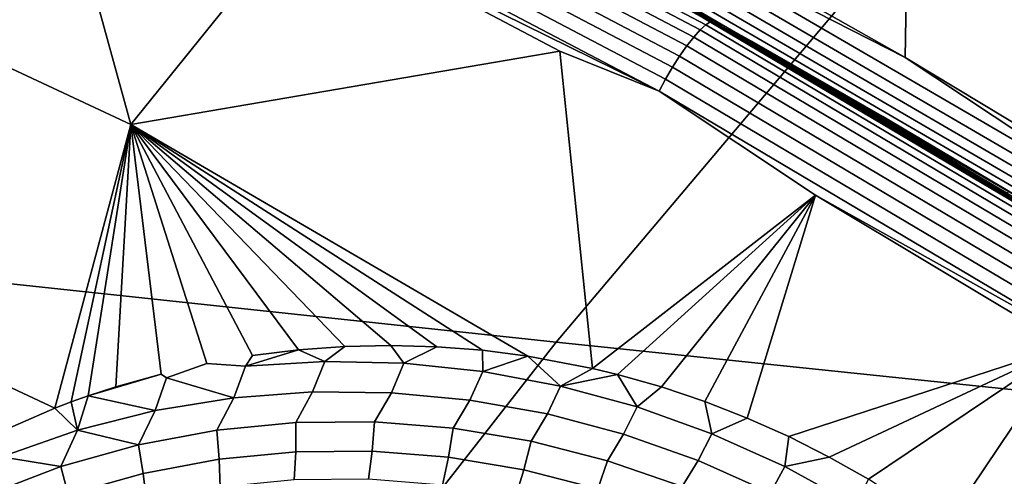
# Model space of a CAD drawing. Header units: metres. Extents: x -240 to 45, y -77 to 27.
# Tile 297 of 656: x -210.201 to -208.883, y 12.515 to 13.127. Entities that reach past the tile are written whole.
import ezdxf

# ---------------------------------------------------------------- set-up
doc = ezdxf.new("R2010")
doc.units = ezdxf.units.M
doc.layers.add('solid_102011X2', color=7, linetype='CONTINUOUS')

msp = doc.modelspace()

# ---------------------------------------------------------------- linework, layer by layer
at = {"layer": 'solid_102011X2'}
for points in [[(-209.015671, 13.0762, 270.311493), (-209.362717, 13.27256, 270.39801), (-208.970169, 15.790026, 270.30014)], [(-209.015671, 13.0762, 270.311493), (-208.970169, 15.790026, 270.30014), (-208.571259, 15.574406, 270.200684), (-208.674149, 12.870733, 270.226318)], [(-207.227234, 13.491125, 310.878052), (-208.642746, 13.651731, 309.263702), (-209.070419, 13.183702, 309.587463), (-207.648392, 13.028848, 311.199615)], [(-210.052429, 12.98642, 270.696136), (-210.685318, 13.282929, 270.855133), (-210.534897, 13.607689, 270.726288), (-210.177841, 13.442739, 270.637146)], [(-209.963028, 13.477778, 270.646942), (-209.282425, 13.120307, 270.477112), (-209.290131, 13.113283, 270.461945), (-209.970398, 13.470553, 270.631714)], [(-209.282425, 13.120307, 270.477112), (-209.963028, 13.477778, 270.646942), (-209.956711, 13.482143, 270.663666), (-209.275894, 13.124542, 270.493774)], [(-209.275894, 13.124542, 270.493774), (-209.956711, 13.482143, 270.663666), (-209.390549, 13.191936, 270.540161)], [(-209.970398, 13.470553, 270.631714), (-209.290131, 13.113283, 270.461945), (-209.298767, 13.103709, 270.448822), (-209.978546, 13.460712, 270.618469)], [(-209.987213, 13.448589, 270.607666), (-209.308014, 13.091909, 270.438171), (-209.317596, 13.078282, 270.430328), (-209.996109, 13.434592, 270.599701)], [(-209.978546, 13.460712, 270.618469), (-209.298767, 13.103709, 270.448822), (-209.308014, 13.091909, 270.438171), (-209.987213, 13.448589, 270.607666)], [(-210.021103, 13.386326, 270.594818), (-209.8255, 13.268354, 270.549164), (-210.052429, 12.98642, 270.696136), (-210.177841, 13.442739, 270.637146)], [(-209.996109, 13.434592, 270.599701), (-209.317596, 13.078282, 270.430328), (-209.327148, 13.06329, 270.425598), (-210.004913, 13.419197, 270.594788)], [(-210.004913, 13.419197, 270.594788), (-209.327148, 13.06329, 270.425598), (-209.33638, 13.047439, 270.424133), (-210.013336, 13.402925, 270.59314)], [(-210.013336, 13.402925, 270.59314), (-209.33638, 13.047439, 270.424133), (-209.344955, 13.031267, 270.425964), (-210.021103, 13.386326, 270.594818)], [(-210.021103, 13.386326, 270.594818), (-209.344955, 13.031267, 270.425964), (-209.8255, 13.268354, 270.549164)], [(-209.070419, 13.183702, 309.587463), (-210.487045, 13.341833, 307.972748), (-210.905838, 12.847296, 308.287048), (-209.482834, 12.695299, 309.899689)], [(-210.154099, 12.606885, 270.795532), (-210.775665, 12.897919, 270.952515), (-210.685318, 13.282929, 270.855133), (-210.052429, 12.98642, 270.696136)], [(-210.052429, 12.98642, 270.696136), (-209.8255, 13.268354, 270.549164), (-209.478119, 13.084669, 270.462402)], [(-209.344955, 13.031267, 270.425964), (-209.478119, 13.084669, 270.462402), (-209.8255, 13.268354, 270.549164)], [(-209.3741, 13.259465, 270.402405), (-209.362717, 13.27256, 270.39801), (-209.015671, 13.0762, 270.311493)], [(-209.3741, 13.259465, 270.402405), (-208.69928, 12.866408, 270.234131), (-208.706604, 12.851949, 270.240601), (-209.380676, 13.244578, 270.408661)], [(-209.3741, 13.259465, 270.402405), (-209.015671, 13.0762, 270.311493), (-208.69928, 12.866408, 270.234131)], [(-209.380676, 13.244578, 270.408661), (-208.706604, 12.851949, 270.240601), (-208.712723, 12.838381, 270.249695), (-209.386108, 13.230607, 270.417603)], [(-209.386108, 13.230607, 270.417603), (-208.712723, 12.838381, 270.249695), (-208.717438, 12.826116, 270.2612), (-209.390198, 13.217978, 270.428925)], [(-209.390198, 13.217978, 270.428925), (-208.717438, 12.826116, 270.2612), (-208.720627, 12.815528, 270.274689), (-209.392838, 13.207077, 270.442291)], [(-209.392838, 13.207077, 270.442291), (-208.720627, 12.815528, 270.274689), (-208.722168, 12.806939, 270.289795), (-209.393951, 13.198234, 270.457306)], [(-209.393951, 13.198234, 270.457306), (-208.722168, 12.806939, 270.289795), (-209.288025, 13.133381, 270.447174)], [(-209.222961, 13.094622, 270.466217), (-209.217484, 13.095782, 270.496948), (-209.390549, 13.191936, 270.540161), (-209.396042, 13.190817, 270.509369)], [(-209.286026, 13.129409, 270.46405), (-209.222961, 13.094622, 270.466217), (-209.396042, 13.190817, 270.509369)], [(-209.275894, 13.124542, 270.493774), (-209.390549, 13.191936, 270.540161), (-209.217484, 13.095782, 270.496948)], [(-207.648392, 13.028848, 311.199615), (-209.070419, 13.183702, 309.587463), (-209.482834, 12.695299, 309.899689), (-208.054565, 12.546412, 311.509705)], [(-209.288025, 13.133381, 270.447174), (-208.625305, 12.740307, 270.281952), (-208.623505, 12.73645, 270.298859), (-209.286026, 13.129409, 270.46405)], [(-208.722168, 12.806939, 270.289795), (-208.625305, 12.740307, 270.281952), (-209.288025, 13.133381, 270.447174)], [(-209.282425, 13.120307, 270.477112), (-208.620468, 12.727448, 270.31192), (-208.62851, 12.720644, 270.296844), (-209.290131, 13.113283, 270.461945)], [(-209.286026, 13.129409, 270.46405), (-208.623505, 12.73645, 270.298859), (-209.222961, 13.094622, 270.466217)], [(-208.620468, 12.727448, 270.31192), (-209.282425, 13.120307, 270.477112), (-209.275894, 13.124542, 270.493774), (-208.613739, 12.731544, 270.328552)], [(-209.275894, 13.124542, 270.493774), (-209.217484, 13.095782, 270.496948), (-209.045746, 12.997336, 270.454041)], [(-209.275894, 13.124542, 270.493774), (-209.045746, 12.997336, 270.454041), (-208.875381, 12.896621, 270.411499)], [(-209.275894, 13.124542, 270.493774), (-208.875381, 12.896621, 270.411499), (-208.70639, 12.793655, 270.369324)], [(-208.613739, 12.731544, 270.328552), (-209.275894, 13.124542, 270.493774), (-208.70639, 12.793655, 270.369324)], [(-209.290131, 13.113283, 270.461945), (-208.62851, 12.720644, 270.296844), (-208.637604, 12.711363, 270.283813), (-209.298767, 13.103709, 270.448822)], [(-209.308014, 13.091909, 270.438171), (-208.64743, 12.699917, 270.273285), (-208.657669, 12.686695, 270.265625), (-209.317596, 13.078282, 270.430328)], [(-209.298767, 13.103709, 270.448822), (-208.637604, 12.711363, 270.283813), (-208.64743, 12.699917, 270.273285), (-209.308014, 13.091909, 270.438171)], [(-209.051208, 12.996137, 270.423401), (-209.045746, 12.997336, 270.454041), (-209.217484, 13.095782, 270.496948), (-209.222961, 13.094622, 270.466217)], [(-208.623505, 12.73645, 270.298859), (-209.051208, 12.996137, 270.423401), (-209.222961, 13.094622, 270.466217)], [(-209.520676, 12.67645, 270.568481), (-210.052429, 12.98642, 270.696136), (-209.478119, 13.084669, 270.462402), (-209.43428, 12.659996, 270.540619)], [(-209.344955, 13.031267, 270.425964), (-209.135925, 12.891842, 270.376923), (-209.43428, 12.659996, 270.540619), (-209.478119, 13.084669, 270.462402)], [(-209.317596, 13.078282, 270.430328), (-208.657669, 12.686695, 270.265625), (-208.667969, 12.672146, 270.261047), (-209.327148, 13.06329, 270.425598)], [(-208.69928, 12.866408, 270.234131), (-209.015671, 13.0762, 270.311493), (-208.674149, 12.870733, 270.226318)], [(-209.327148, 13.06329, 270.425598), (-208.667969, 12.672146, 270.261047), (-208.677963, 12.656759, 270.259766), (-209.33638, 13.047439, 270.424133)], [(-209.33638, 13.047439, 270.424133), (-208.677963, 12.656759, 270.259766), (-208.687347, 12.641058, 270.26178), (-209.344955, 13.031267, 270.425964)], [(-209.344955, 13.031267, 270.425964), (-208.687347, 12.641058, 270.26178), (-209.135925, 12.891842, 270.376923)], [(-210.132584, 12.614976, 270.787384), (-210.154099, 12.606885, 270.795532), (-210.052429, 12.98642, 270.696136)], [(-210.109604, 12.62313, 270.778717), (-210.132584, 12.614976, 270.787384), (-210.052429, 12.98642, 270.696136)], [(-210.072647, 12.635218, 270.764801), (-210.109604, 12.62313, 270.778717), (-210.052429, 12.98642, 270.696136)], [(-210.012024, 12.652334, 270.742096), (-210.072647, 12.635218, 270.764801), (-210.052429, 12.98642, 270.696136)], [(-210.004852, 12.647424, 270.740417), (-210.012024, 12.652334, 270.742096), (-210.052429, 12.98642, 270.696136), (-209.950912, 12.666312, 270.719421)], [(-209.899048, 12.662757, 270.70224), (-209.950912, 12.666312, 270.719421), (-210.052429, 12.98642, 270.696136), (-209.88945, 12.677135, 270.696869)], [(-209.827805, 12.684808, 270.6745), (-209.88945, 12.677135, 270.696869), (-210.052429, 12.98642, 270.696136)], [(-209.766068, 12.689327, 270.652435), (-209.827805, 12.684808, 270.6745), (-210.052429, 12.98642, 270.696136)], [(-209.704407, 12.690731, 270.630737), (-209.766068, 12.689327, 270.652435), (-210.052429, 12.98642, 270.696136)], [(-209.642868, 12.68903, 270.609467), (-209.704407, 12.690731, 270.630737), (-210.052429, 12.98642, 270.696136)], [(-209.581604, 12.684264, 270.588684), (-209.642868, 12.68903, 270.609467), (-210.052429, 12.98642, 270.696136)], [(-209.520676, 12.67645, 270.568481), (-209.581604, 12.684264, 270.588684), (-210.052429, 12.98642, 270.696136)], [(-208.880814, 12.89538, 270.38092), (-208.875381, 12.896621, 270.411499), (-209.045746, 12.997336, 270.454041), (-209.051208, 12.996137, 270.423401)], [(-208.623505, 12.73645, 270.298859), (-208.880814, 12.89538, 270.38092), (-209.051208, 12.996137, 270.423401)], [(-210.249802, 12.565327, 270.831848), (-210.775665, 12.897919, 270.952515), (-210.154099, 12.606885, 270.795532)], [(-209.40062, 12.651841, 270.530029), (-209.43428, 12.659996, 270.540619), (-209.135925, 12.891842, 270.376923)], [(-209.341766, 12.635178, 270.511932), (-209.40062, 12.651841, 270.530029), (-209.135925, 12.891842, 270.376923)], [(-209.283844, 12.615683, 270.494659), (-209.341766, 12.635178, 270.511932), (-209.135925, 12.891842, 270.376923)], [(-209.227051, 12.593466, 270.478271), (-209.283844, 12.615683, 270.494659), (-209.135925, 12.891842, 270.376923)], [(-209.171463, 12.568599, 270.462769), (-209.227051, 12.593466, 270.478271), (-209.135925, 12.891842, 270.376923), (-208.799118, 12.690008, 270.292816)], [(-208.687347, 12.641058, 270.26178), (-208.799118, 12.690008, 270.292816), (-209.135925, 12.891842, 270.376923)], [(-209.482834, 12.695299, 309.899689), (-210.905838, 12.847296, 308.287048), (-211.308487, 12.332944, 308.589203), (-209.879379, 12.187286, 310.19989)], [(-209.899048, 12.662757, 270.70224), (-209.88945, 12.677135, 270.696869), (-209.827805, 12.684808, 270.6745)], [(-209.899048, 12.662757, 270.70224), (-209.827805, 12.684808, 270.6745), (-209.792831, 12.669188, 270.664612)], [(-208.054565, 12.546412, 311.509705), (-209.482834, 12.695299, 309.899689), (-209.879379, 12.187286, 310.19989), (-208.445099, 12.044568, 311.807861)], [(-209.792831, 12.669188, 270.664612), (-209.827805, 12.684808, 270.6745), (-209.766068, 12.689327, 270.652435)], [(-209.686737, 12.666797, 270.627899), (-209.792831, 12.669188, 270.664612), (-209.766068, 12.689327, 270.652435), (-209.704407, 12.690731, 270.630737)], [(-209.686737, 12.666797, 270.627899), (-209.704407, 12.690731, 270.630737), (-209.642868, 12.68903, 270.609467)], [(-209.581314, 12.655749, 270.592499), (-209.686737, 12.666797, 270.627899), (-209.642868, 12.68903, 270.609467), (-209.581604, 12.684264, 270.588684)], [(-209.581314, 12.655749, 270.592499), (-209.581604, 12.684264, 270.588684), (-209.520676, 12.67645, 270.568481)], [(-209.117294, 12.541251, 270.448242), (-209.171463, 12.568599, 270.462769), (-208.799118, 12.690008, 270.292816)], [(-209.064529, 12.511412, 270.434662), (-209.117294, 12.541251, 270.448242), (-208.799118, 12.690008, 270.292816)], [(-208.963989, 12.445032, 270.410522), (-209.064529, 12.511412, 270.434662), (-208.799118, 12.690008, 270.292816)], [(-208.86821, 12.368539, 270.389923), (-208.963989, 12.445032, 270.410522), (-208.799118, 12.690008, 270.292816)], [(-209.581314, 12.655749, 270.592499), (-209.520676, 12.67645, 270.568481), (-209.477127, 12.636203, 270.558716)], [(-209.477127, 12.636203, 270.558716), (-209.520676, 12.67645, 270.568481), (-209.43428, 12.659996, 270.540619)], [(-209.914627, 12.620492, 270.709991), (-210.004852, 12.647424, 270.740417), (-209.950912, 12.666312, 270.719421), (-209.899048, 12.662757, 270.70224)], [(-209.792831, 12.669188, 270.664612), (-209.809021, 12.628469, 270.671906), (-209.914627, 12.620492, 270.709991), (-209.899048, 12.662757, 270.70224)], [(-209.686737, 12.666797, 270.627899), (-209.703461, 12.627429, 270.634705), (-209.809021, 12.628469, 270.671906), (-209.792831, 12.669188, 270.664612)], [(-209.581314, 12.655749, 270.592499), (-209.598526, 12.617537, 270.598877), (-209.703461, 12.627429, 270.634705), (-209.686737, 12.666797, 270.627899)], [(-209.477127, 12.636203, 270.558716), (-209.43428, 12.659996, 270.540619), (-209.40062, 12.651841, 270.530029)], [(-210.012024, 12.652334, 270.742096), (-210.109604, 12.62313, 270.778717), (-210.072647, 12.635218, 270.764801)], [(-210.019714, 12.603412, 270.748627), (-210.109604, 12.62313, 270.778717), (-210.012024, 12.652334, 270.742096), (-210.004852, 12.647424, 270.740417)], [(-210.004852, 12.647424, 270.740417), (-209.914627, 12.620492, 270.709991), (-210.019714, 12.603412, 270.748627)], [(-209.477127, 12.636203, 270.558716), (-209.494766, 12.598971, 270.564697), (-209.598526, 12.617537, 270.598877), (-209.581314, 12.655749, 270.592499)], [(-209.477127, 12.636203, 270.558716), (-209.40062, 12.651841, 270.530029), (-209.374649, 12.608322, 270.526886)], [(-209.374649, 12.608322, 270.526886), (-209.40062, 12.651841, 270.530029), (-209.341766, 12.635178, 270.511932)], [(-209.374649, 12.608322, 270.526886), (-209.392715, 12.5719, 270.532562), (-209.494766, 12.598971, 270.564697), (-209.477127, 12.636203, 270.558716)], [(-209.274384, 12.572339, 270.497223), (-209.374649, 12.608322, 270.526886), (-209.341766, 12.635178, 270.511932), (-209.283844, 12.615683, 270.494659)], [(-210.123672, 12.57715, 270.787323), (-210.132584, 12.614976, 270.787384), (-210.109604, 12.62313, 270.778717)], [(-210.123672, 12.57715, 270.787323), (-210.109604, 12.62313, 270.778717), (-210.019714, 12.603412, 270.748627)], [(-209.914627, 12.620492, 270.709991), (-209.937439, 12.577208, 270.714935), (-210.042419, 12.557557, 270.754303), (-210.019714, 12.603412, 270.748627)], [(-209.809021, 12.628469, 270.671906), (-209.831757, 12.58741, 270.676025), (-209.937439, 12.577208, 270.714935), (-209.914627, 12.620492, 270.709991)], [(-209.703461, 12.627429, 270.634705), (-209.725983, 12.588253, 270.638031), (-209.831757, 12.58741, 270.676025), (-209.809021, 12.628469, 270.671906)], [(-209.598526, 12.617537, 270.598877), (-209.620758, 12.579896, 270.601379), (-209.725983, 12.588253, 270.638031), (-209.703461, 12.627429, 270.634705)], [(-209.494766, 12.598971, 270.564697), (-209.516647, 12.562537, 270.566467), (-209.620758, 12.579896, 270.601379), (-209.598526, 12.617537, 270.598877)], [(-210.123672, 12.57715, 270.787323), (-210.225845, 12.541671, 270.825592), (-210.249802, 12.565327, 270.831848), (-210.154099, 12.606885, 270.795532)], [(-210.123672, 12.57715, 270.787323), (-210.154099, 12.606885, 270.795532), (-210.132584, 12.614976, 270.787384)], [(-209.274384, 12.572339, 270.497223), (-209.292892, 12.536565, 270.502686), (-209.392715, 12.5719, 270.532562), (-209.374649, 12.608322, 270.526886)], [(-209.274384, 12.572339, 270.497223), (-209.283844, 12.615683, 270.494659), (-209.227051, 12.593466, 270.478271)], [(-210.123672, 12.57715, 270.787323), (-210.019714, 12.603412, 270.748627), (-210.042419, 12.557557, 270.754303)], [(-209.392715, 12.5719, 270.532562), (-209.414246, 12.536353, 270.533691), (-209.516647, 12.562537, 270.566467), (-209.494766, 12.598971, 270.564697)], [(-209.176804, 12.52845, 270.469971), (-209.274384, 12.572339, 270.497223), (-209.227051, 12.593466, 270.478271), (-209.171463, 12.568599, 270.462769)], [(-209.831741, 12.548265, 270.666321), (-209.934158, 12.538358, 270.704651), (-209.937439, 12.577208, 270.714935), (-209.831757, 12.58741, 270.676025)], [(-209.729233, 12.549093, 270.628967), (-209.831741, 12.548265, 270.666321), (-209.831757, 12.58741, 270.676025), (-209.725983, 12.588253, 270.638031)], [(-209.627228, 12.540995, 270.592926), (-209.729233, 12.549093, 270.628967), (-209.725983, 12.588253, 270.638031), (-209.620758, 12.579896, 270.601379)], [(-209.526276, 12.524158, 270.558685), (-209.627228, 12.540995, 270.592926), (-209.620758, 12.579896, 270.601379), (-209.516647, 12.562537, 270.566467)], [(-210.225845, 12.541671, 270.825592), (-210.123672, 12.57715, 270.787323), (-210.146027, 12.528376, 270.79361)], [(-210.123672, 12.57715, 270.787323), (-210.042419, 12.557557, 270.754303), (-210.146027, 12.528376, 270.79361)], [(-209.934158, 12.538358, 270.704651), (-210.035873, 12.519286, 270.743408), (-210.042419, 12.557557, 270.754303), (-209.937439, 12.577208, 270.714935)], [(-209.292892, 12.536565, 270.502686), (-209.314041, 12.501598, 270.503357), (-209.414246, 12.536353, 270.533691), (-209.392715, 12.5719, 270.532562)], [(-209.176804, 12.52845, 270.469971), (-209.195755, 12.493177, 270.475372), (-209.292892, 12.536565, 270.502686), (-209.274384, 12.572339, 270.497223)], [(-209.176804, 12.52845, 270.469971), (-209.171463, 12.568599, 270.462769), (-209.117294, 12.541251, 270.448242)], [(-210.035873, 12.519286, 270.743408), (-210.136246, 12.490972, 270.782135), (-210.146027, 12.528376, 270.79361), (-210.042419, 12.557557, 270.754303)], [(-209.426956, 12.498756, 270.526581), (-209.526276, 12.524158, 270.558685), (-209.516647, 12.562537, 270.566467), (-209.414246, 12.536353, 270.533691)], [(-210.225845, 12.541671, 270.825592), (-210.146027, 12.528376, 270.79361), (-210.247589, 12.489652, 270.832367)], [(-209.932892, 12.500989, 270.689545), (-210.031479, 12.482391, 270.727722), (-210.035873, 12.519286, 270.743408), (-209.934158, 12.538358, 270.704651)], [(-209.833603, 12.510694, 270.651794), (-209.932892, 12.500989, 270.689545), (-209.934158, 12.538358, 270.704651), (-209.831741, 12.548265, 270.666321)], [(-209.734161, 12.51158, 270.61499), (-209.833603, 12.510694, 270.651794), (-209.831741, 12.548265, 270.666321), (-209.729233, 12.549093, 270.628967)], [(-209.635178, 12.503788, 270.57959), (-209.734161, 12.51158, 270.61499), (-209.729233, 12.549093, 270.628967), (-209.627228, 12.540995, 270.592926)], [(-209.537201, 12.487496, 270.545929), (-209.635178, 12.503788, 270.57959), (-209.627228, 12.540995, 270.592926), (-209.526276, 12.524158, 270.558685)], [(-209.082413, 12.476911, 270.445282), (-209.176804, 12.52845, 270.469971), (-209.117294, 12.541251, 270.448242), (-209.064529, 12.511412, 270.434662)], [(-210.136246, 12.490972, 270.782135), (-210.234634, 12.453406, 270.820343), (-210.247589, 12.489652, 270.832367), (-210.146027, 12.528376, 270.79361)], [(-209.329773, 12.465033, 270.496887), (-209.426956, 12.498756, 270.526581), (-209.414246, 12.536353, 270.533691), (-209.314041, 12.501598, 270.503357)], [(-209.195755, 12.493177, 270.475372), (-209.216599, 12.458503, 270.475677), (-209.314041, 12.501598, 270.503357), (-209.292892, 12.536565, 270.502686)], [(-209.176804, 12.52845, 270.469971), (-209.082413, 12.476911, 270.445282), (-209.101852, 12.441998, 270.450745), (-209.195755, 12.493177, 270.475372)], [(-210.031479, 12.482391, 270.727722), (-210.128738, 12.454829, 270.76593), (-210.136246, 12.490972, 270.782135), (-210.035873, 12.519286, 270.743408)], [(-209.44075, 12.462867, 270.514404), (-209.537201, 12.487496, 270.545929), (-209.526276, 12.524158, 270.558685), (-209.426956, 12.498756, 270.526581)]]:
    msp.add_3dface(points, dxfattribs=at)

doc.saveas('drawing.dxf')
